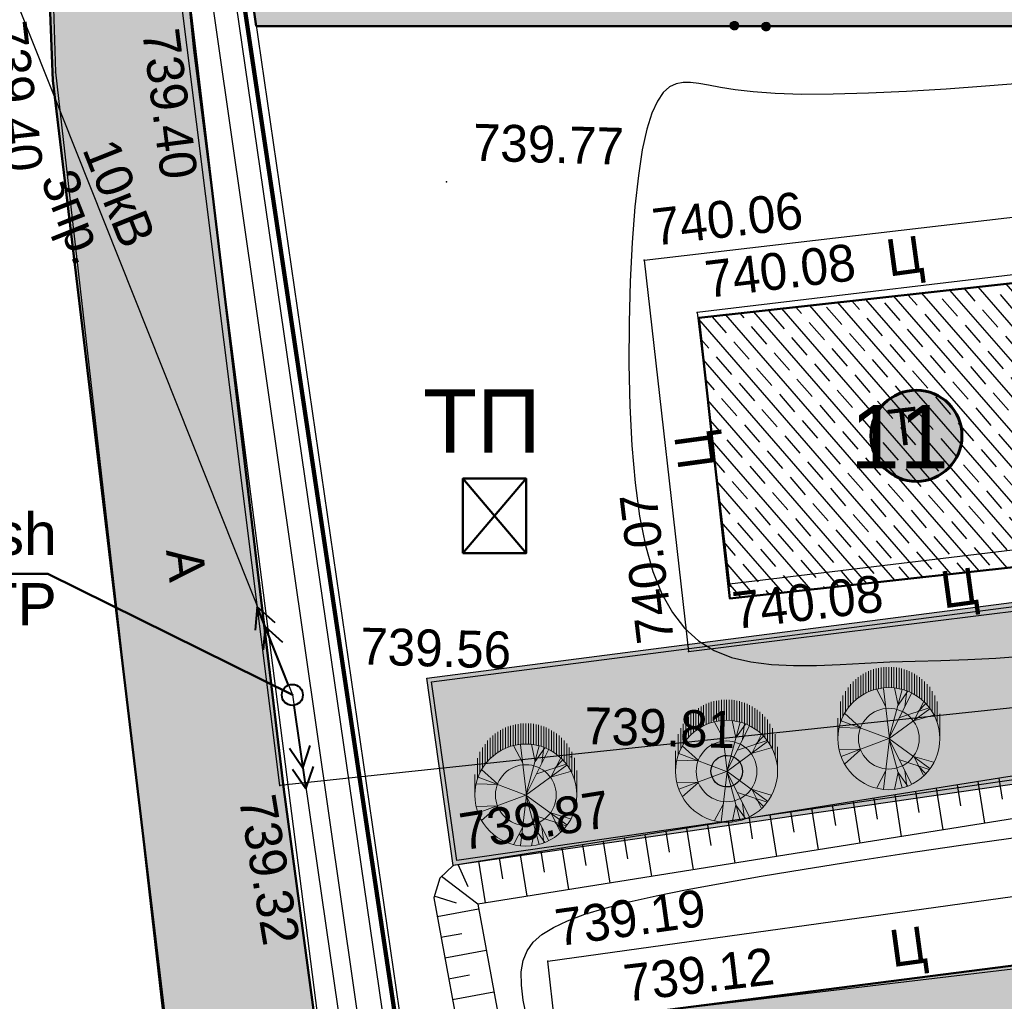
# Model space of a CAD drawing. Header units: millimetres. Extents: x -257011 to 237647566, y 2784933 to 6706507.
# Tile 303 of 451: x 10210762 to 10234116, y 5437287 to 5460566. Entities that reach past the tile are written whole.
import ezdxf

# ---------------------------------------------------------------- set-up
doc = ezdxf.new("R2010")
doc.units = ezdxf.units.MM
doc.header["$LTSCALE"] = 1000
doc.header["$PDMODE"] = 32
doc.header["$PDSIZE"] = 0.3
for name, pattern in [('Д_ТРОТ_ТРУБА', [3, 1.5, -1.5]), ('ДОРОГИ_СТРОЯЩ', [9, 8, -1]), ('ОТКОС_НИЗ', [1.2, 0.2, -1]), ('РА_КОНТУРЫ', [1.5, 0, -1.5])]:
    doc.linetypes.add(name, pattern=pattern)
for name, color, linetype in [('(002) Рамка', 7, 'Continuous'), ('(004) Точки рельефа', 7, 'Continuous'), ('(007) Здания', 7, 'Continuous'), ('(013) Газопровод', 30, 'ИК_Газопровод -------г--------'), ('(014) Водопровод', 5, 'ИК_Водопровод -------в--------'), ('(022) Возд. Линии', 7, 'Continuous'), ('(025) Дорога', 7, 'Continuous'), ('(031) Горизонтали', 42, 'Continuous'), ('(035) Откосы', 7, 'Continuous'), ('(036) Растительность', 7, 'Continuous'), ('(037) Контуры', 7, 'Continuous'), ('(038) Деревья', 7, 'Continuous'), ('(040) Ограда', 7, 'Continuous'), ('TREE', 74, 'Continuous')]:
    doc.layers.add(name, color=color, linetype=linetype)
for name, color, linetype, lineweight in [('(032) Горизонтали утолщенные', 32, 'Continuous', 30), ('.', 7, 'Continuous', 15), ('Ф А С А Д', 250, 'Continuous', 15)]:
    doc.layers.add(name, color=color, linetype=linetype, lineweight=lineweight)
doc.styles.add('ATTR', font='romans.shx', dxfattribs={"width": 0.8, "height": 0.470416})
doc.styles.add('BM-431', font='txt')
doc.styles.add('D-431', font='txt', dxfattribs={"width": 2})
doc.styles.add('P-131', font='txt')
doc.styles.add('Roman', font='romans')
doc.styles.get("Standard").update_dxf_attribs({"font": 'ARIALN.TTF'})
doc.linetypes.add('FENCELINE2', pattern='A,6.35,-2.54,[132,ltypeshp.shx,S=2.54,R=0,X=-2.54,Y=0],-2.54,25.4', length=36.83)
doc.linetypes.add('KANALIS_K', pattern='A,1,["<",Standard,S=1.8,R=0,X=-0.9,Y=-0.9],3,-1,["К",Standard,S=1.8,R=0,X=-0.9,Y=-0.9],-1,10', length=16)
doc.linetypes.add('ИК_Водопровод -------в--------', pattern='A,9,-0.6,["В",Standard,S=1.2,R=0,X=0,Y=-0.6],-1.2', length=10.8)
doc.linetypes.add('ИК_Газопровод -------г--------', pattern='A,9,-0.6,["Г",Standard,S=1.2,R=0,X=0,Y=-0.6],-1.2', length=10.8)
doc.linetypes.add('ОГРАДА_БЕТ', pattern='A,4,["|",Standard,S=0.8,R=0,X=0,Y=-0.8],4', length=8)

# ---------------------------------------------------------------- blocks, each defined once
blk = doc.blocks.new('d')
at = {"layer": '(038) Деревья', "color": 30}
blk.add_ellipse((0, 0), major_axis=(0.265, 0.265), ratio=1, start_param=5.497787, end_param=11.780972, dxfattribs=at)
blk = doc.blocks.new('*X70')
at = {"color": 0}
for p, q in [((1.8, 2.04), (2.2, 2.04)), ((1.8, 2.03), (2.2, 2.03)), ((1.8, 2.02), (2.2, 2.02)), ((1.8, 2.01), (2.2, 2.01)), ((1.8, 2), (2.2, 2)), ((1.8, 1.99), (2.2, 1.99)), ((1.8, 1.98), (2.2, 1.98)), ((1.8, 1.97), (2.2, 1.97)), ((1.8, 1.96), (2.2, 1.96)), ((1.81, 2.07), (2.19, 2.07)), ((1.81, 2.06), (2.19, 2.06)), ((1.81, 2.05), (2.19, 2.05)), ((1.81, 1.95), (2.19, 1.95)), ((1.81, 1.94), (2.19, 1.94)), ((1.81, 1.93), (2.19, 1.93)), ((1.82, 2.09), (2.18, 2.09)), ((1.82, 2.08), (2.18, 2.08)), ((1.82, 1.92), (2.18, 1.92)), ((1.82, 1.91), (2.18, 1.91)), ((1.83, 2.11), (2.17, 2.11)), ((1.83, 2.1), (2.17, 2.1)), ((1.83, 1.9), (2.17, 1.9)), ((1.83, 1.89), (2.17, 1.89)), ((1.84, 2.12), (2.16, 2.12)), ((1.84, 1.88), (2.16, 1.88)), ((1.85, 2.13), (2.15, 2.13)), ((1.85, 1.87), (2.15, 1.87)), ((1.86, 2.14), (2.14, 2.14)), ((1.87, 2.15), (2.13, 2.15)), ((1.88, 2.16), (2.12, 2.16)), ((1.9, 2.17), (2.11, 2.17)), ((1.91, 2.18), (2.09, 2.18)), ((1.94, 2.19), (2.06, 2.19)), ((1.86, 1.86), (2.14, 1.86)), ((1.87, 1.85), (2.13, 1.85)), ((1.88, 1.84), (2.12, 1.84)), ((1.9, 1.83), (2.11, 1.83)), ((1.91, 1.82), (2.09, 1.82)), ((1.94, 1.81), (2.06, 1.81))]:
    blk.add_line(p, q, dxfattribs=at)
blk = doc.blocks.new('I04100')
blk.add_circle((0, 0), 0.2)
blk.add_blockref('*X70', (-2, -2))
blk = doc.blocks.new('kjvklglhl')
at = {"layer": '(004) Точки рельефа'}
for p in [(258.554, 519.926), (255.283, 519.313), (264.63, 516.975), (269.368, 515.247), (270.656, 514.043), (271.615, 507.581), (270.684, 506.001), (267.971, 503.425), (261.079, 502.552), (265.243, 500.775), (267.554, 498.57)]:
    blk.add_point(p, dxfattribs=at)
at = {"layer": '(007) Здания'}
blk.add_lwpolyline([(260.697, 523.867), (259.102, 523.459), (272.919, 444.041), (279.772, 407.727), (310.568, 407.829), (331.929, 406.641), (338.864, 406.255)], dxfattribs=at)
blk.add_lwpolyline([(281.113, 509.046), (280.163, 515.454), (270.656, 514.043), (271.606, 507.636)], close=True, dxfattribs=at)
at = {"layer": '(013) Газопровод', "ltscale": 0.5, "flags": 128}
blk.add_lwpolyline([(278.367, 408.415), (257.036, 532.282)], dxfattribs=at)
at = {"layer": '(014) Водопровод', "ltscale": 0.5, "flags": 128}
blk.add_lwpolyline([(325.711, 440.112), (326.312, 440.162), (325.744, 440.975), (323.361, 447.342), (313.499, 509.603), (261.079, 502.552), (256.511, 532.162)], dxfattribs=at)
at = {"layer": '(022) Возд. Линии', "lineweight": 40}
for p, q in [((260.425, 506.775), (260.394, 506.217)), ((260.425, 506.775), (260.853, 506.415)), ((261.217, 504.939), (260.425, 506.775)), ((260.623, 506.316), (260.592, 505.758)), ((260.623, 506.316), (261.051, 505.956)), ((261.359, 504.461), (261.701, 502.49)), ((261.615, 502.983), (261.776, 503.518)), ((261.615, 502.983), (261.284, 503.433)), ((261.701, 502.49), (261.369, 502.94)), ((261.701, 502.49), (261.862, 503.026))]:
    blk.add_line(p, q, dxfattribs=at)
at = {"layer": '(022) Возд. Линии', "color": 1}
blk.add_lwpolyline([(250.311, 530.231), (261.316, 504.709), (269.524, 457.39), (280.83, 410.667), (321.945, 409.43), (327.393, 409.266)], dxfattribs=at)
at = {"layer": '(022) Возд. Линии', "lineweight": 40}
blk.add_circle((261.316, 504.709), 0.25, dxfattribs=at)
blk.add_point((261.316, 504.709), dxfattribs=at)
at = {"layer": '(025) Дорога', "linetype": 'Д_ТРОТ_ТРУБА', "flags": 128}
for points in [[(276.271, 401.474), (276.032, 403.339), (271.153, 441.699), (264.611, 481.335), (258.554, 519.926), (258.12, 523.201), (258.253, 523.704), (258.69, 524.198), (277.345, 530.037), (292.802, 535.347), (297.832, 536.245), (297.413, 538.591), (292.678, 537.746), (274.449, 531.593), (260.769, 526.931), (259.947, 526.822), (259.362, 527.449), (258.374, 532.486)], [(254.176, 531.447), (254.747, 528.326), (255.283, 519.313), (261.281, 477.255), (267.133, 440.193), (271.605, 408.84), (272.687, 401.176)], [(269.368, 515.247), (282.156, 517.109), (283.702, 507.914), (307.271, 511.692), (310.476, 513.628), (310.443, 515.538), (318.567, 515.917), (330.341, 516.212), (329.81, 527.423), (321.381, 528.706), (305.268, 531.339), (301.294, 530.976)], [(323.251, 418.267), (300.714, 414.809), (283.138, 412.485), (281.122, 413.564), (275.085, 449.451), (270.84, 474.617), (267.554, 498.57), (282.371, 501.061), (308.67, 505.056), (310.788, 503.765), (314.781, 477.717), (318.108, 454.899), (323.251, 418.267)], [(321.731, 420.742), (316.881, 452.353), (313.048, 477.771), (309.058, 502.896), (307.912, 503.399), (283.734, 499.451), (269.193, 497.303), (272.561, 474.353), (276.62, 450.413), (282.198, 415.2), (283.437, 414.157), (320.719, 419.528), (321.731, 420.742)]]:
    blk.add_lwpolyline(points, dxfattribs=at)
blk.add_lwpolyline([(269.368, 515.247), (270.684, 506.001), (279.473, 507.345), (281.553, 506.423), (308.542, 510.883), (312.531, 513.649), (318.524, 513.838), (330.524, 514.19), (333.406, 460.634), (331.811, 454.811, 1.56758), (332.906, 443.73, 0.509364), (333.962, 453.359), (336.672, 456.912), (338.021, 457.657), (347.714, 458.292), (347.773, 448.108), (343.552, 448.203), (343.703, 435.09)], format="xyb", dxfattribs=at)
at = {"layer": '(031) Горизонтали', "flags": 128}
blk.add_lwpolyline([(267.088, 497.21), (266.994, 497.624), (266.939, 497.983), (266.928, 498.294), (266.963, 498.564), (267.051, 498.801), (267.193, 499.009), (267.395, 499.198), (267.661, 499.373), (267.994, 499.54), (268.398, 499.703), (268.878, 499.864), (269.437, 500.026), (270.08, 500.19), (270.811, 500.359), (271.633, 500.536), (272.55, 500.723), (273.567, 500.921), (274.689, 501.132), (275.92, 501.356), (277.265, 501.593), (278.729, 501.843)], dxfattribs=at)
at = {"layer": '(032) Горизонтали утолщенные'}
blk.add_lwpolyline([(278.251, 519.702), (277.346, 519.6), (276.412, 519.506), (275.479, 519.422), (274.578, 519.355), (273.739, 519.307), (272.993, 519.283), (272.363, 519.287), (271.84, 519.311), (271.412, 519.35), (271.063, 519.395), (270.78, 519.438), (270.547, 519.474), (270.351, 519.493), (270.176, 519.489), (270.012, 519.453), (269.856, 519.373), (269.71, 519.237), (269.575, 519.03), (269.453, 518.742), (269.345, 518.357), (269.251, 517.864), (269.174, 517.25), (269.114, 516.508), (269.073, 515.66), (269.052, 514.736), (269.053, 513.763), (269.077, 512.771), (269.125, 511.789), (269.199, 510.844), (269.301, 509.966), (269.431, 509.179), (269.591, 508.483), (269.783, 507.876), (270.01, 507.354), (270.271, 506.913), (270.57, 506.55), (270.908, 506.261), (271.287, 506.043), (271.707, 505.89), (272.165, 505.796), (272.656, 505.748), (273.176, 505.739), (273.721, 505.758), (274.286, 505.796), (274.866, 505.842), (275.457, 505.888), (276.057, 505.926), (276.671, 505.961), (277.308, 506), (277.975, 506.051), (278.68, 506.121)], dxfattribs=at)
at = {"layer": '(035) Откосы'}
for p, q in [((277.822, 502.129), (277.637, 503.112)), ((278.221, 502.713), (278.128, 503.204)), ((276.256, 502.343), (276.163, 502.834)), ((276.84, 501.944), (276.654, 502.927)), ((277.238, 502.528), (277.146, 503.019)), ((275.273, 502.157), (275.181, 502.649)), ((275.857, 501.759), (275.672, 502.741)), ((273.892, 501.388), (273.707, 502.371)), ((274.291, 501.972), (274.198, 502.464)), ((274.875, 501.573), (274.69, 502.556)), ((272.91, 501.203), (272.725, 502.186)), ((273.309, 501.787), (273.216, 502.278)), ((271.344, 501.417), (271.251, 501.908)), ((271.928, 501.018), (271.742, 502)), ((272.326, 501.602), (272.234, 502.093)), ((270.361, 501.231), (270.269, 501.723)), ((270.945, 500.833), (270.76, 501.815)), ((268.981, 500.462), (268.795, 501.445)), ((269.379, 501.046), (269.286, 501.537)), ((269.963, 500.647), (269.778, 501.63)), ((267.998, 500.277), (267.813, 501.26)), ((268.397, 500.861), (268.304, 501.352)), ((266.432, 500.491), (266.339, 500.982)), ((267.016, 500.092), (266.83, 501.074)), ((267.414, 500.676), (267.322, 501.167)), ((265.612, 500.277), (265.357, 500.797)), ((266.033, 499.907), (265.848, 500.889)), ((265.857, 499.873), (264.975, 500.5)), ((265.349, 499.878), (264.815, 500.032)), ((265.876, 499.753), (264.898, 499.544)), ((265.491, 499.16), (265.002, 499.055)), ((266.085, 498.776), (265.107, 498.567)), ((265.7, 498.182), (265.211, 498.078)), ((266.294, 497.798), (265.316, 497.589))]:
    blk.add_line(p, q, dxfattribs=at)
blk.add_lwpolyline([(320.534, 458.04), (317.903, 475.66), (312.574, 506.915), (312.192, 507.383), (311.596, 507.687), (310.502, 508.023), (284.392, 504.328), (278.337, 503.244), (265.243, 500.775), (264.939, 500.462), (264.803, 499.989), (265.706, 495.765), (268.865, 477.481), (274.213, 445.131)], dxfattribs=at)
at = {"layer": '(035) Откосы', "linetype": 'ОТКОС_НИЗ'}
blk.add_lwpolyline([(319.844, 457.028), (319.619, 457.386), (319.514, 458.099), (316.916, 475.502), (311.633, 506.487), (311.551, 506.587), (311.219, 506.757), (310.421, 507.002), (284.551, 503.341), (278.518, 502.26), (265.85, 499.872), (266.688, 495.955), (269.851, 477.647), (275.2, 445.294), (281.12, 409.861), (281.136, 409.822), (281.351, 409.621), (310.666, 409.479), (317.618, 409.281), (323.511, 408.859), (324.497, 408.587)], dxfattribs=at)
at = {"layer": '(037) Контуры', "linetype": 'РА_КОНТУРЫ', "flags": 128}
blk.add_lwpolyline([(258.067, 462.45), (261.257, 462.45), (261.556, 462.796), (261.556, 463.356), (254.809, 507.098), (253.694, 509.062), (251.962, 510.299), (250.154, 510.72), (247.704, 510.72)], dxfattribs=at)
at = {"layer": '(040) Ограда', "linetype": 'ОГРАДА_БЕТ', "ltscale": 0.5, "flags": 128}
blk.add_lwpolyline([(260.797, 523.48), (259.559, 523.163), (273.312, 444.113), (280.104, 408.128), (310.579, 408.229), (324.695, 407.444)], dxfattribs=at)
at = {"layer": '(036) Растительность', "linetype": 'Continuous', "xscale": 0.5, "yscale": 0.5, "zscale": 0.5}
for p in [(271.352, 520.871), (272.102, 520.871)]:
    blk.add_blockref('I04100', p, dxfattribs=at)
at = {"layer": '(038) Деревья', "color": 30, "linetype": 'Continuous'}
blk.add_blockref('d', (271.667, 503.191), dxfattribs=at)
at = {"layer": '(004) Точки рельефа', "style": 'D-431'}
for s, rotation, p in [('739.40', 278.1155, (253.692, 520.426)), ('739.40', 278.9198, (257.312, 520.341)), ('740.06', 8.2845, (269.607, 515.6)), ('740.08', 8.4408, (270.894, 514.397)), ('740.07', 98.483, (270.33, 506.238)), ('740.08', 8.4408, (271.767, 506.564)), ('739.87', 10.6764, (265.467, 501.138)), ('739.32', 281.1648, (260.113, 502.221)), ('739.19', 9.5421, (267.785, 498.928)), ('739.12', 8.4031, (269.432, 497.657))]:
    blk.add_text(s, height=0.875, rotation=rotation, dxfattribs=at).set_placement(p)
for s, p in [('739.77', (265.23, 517.495)), ('739.56', (262.896, 505.476)), ('739.81', (268.258, 503.74))]:
    blk.add_text(s, height=0.875, dxfattribs=at).set_placement(p)
at = {"layer": '(007) Здания', "color": 0, "linetype": 'Continuous', "style": 'P-131'}
blk.add_text('Т', height=0.88, rotation=8.4408, dxfattribs=at).set_placement((275.334, 510.986))
at = {"layer": '(022) Возд. Линии', "style": 'BM-431'}
for s, p in [('10кВ', (255.964, 517.505)), ('3пр.', (254.992, 516.757))]:
    blk.add_text(s, height=0.875, rotation=293.3336, dxfattribs=at).set_placement(p)
at = {"layer": '(025) Дорога', "linetype": 'ДОРОГИ_СТРОЯЩ', "style": 'BM-431'}
for s, rotation, p in [('Ц', 9.3824, (275.184, 515.022)), ('Ц', 99.3824, (271.194, 510.415)), ('A', 278.0382, (258.224, 508.052)), ('Ц', 9.3824, (276.698, 507.192)), ('Ц', 9.3824, (275.727, 498.654))]:
    blk.add_text(s, height=0.875, rotation=rotation, dxfattribs=at).set_placement(p)
blk = doc.blocks.new('dhdyfh')
at = {"layer": 'TREE', "color": 92, "lineweight": 20}
for p, q in [((10254096, 5666652), (10254096, 5666163)), ((10254156, 5666184), (10254156, 5666675)), ((10254217, 5666691), (10254217, 5666204)), ((10254277, 5666217), (10254277, 5666705)), ((10254338, 5666714), (10254338, 5666227)), ((10254398, 5666235), (10254398, 5666724)), ((10254459, 5666724), (10254459, 5666238)), ((10254519, 5666243), (10254519, 5666724)), ((10254580, 5666724), (10254580, 5666240)), ((10254640, 5666233), (10254640, 5666724)), ((10254701, 5666717), (10254701, 5666227)), ((10254761, 5666215), (10254761, 5666706)), ((10254822, 5666693), (10254822, 5666199)), ((10254882, 5666186), (10254882, 5666674)), ((10254943, 5666652), (10254943, 5666166)), ((10253733, 5665949), (10253733, 5666439)), ((10253793, 5665998), (10253793, 5666487)), ((10253854, 5666529), (10253854, 5666039)), ((10253914, 5666083), (10253914, 5666567)), ((10253975, 5666109), (10253975, 5666601)), ((10254035, 5666629), (10254035, 5666140)), ((10255003, 5666140), (10255003, 5666629)), ((10255064, 5666601), (10255064, 5666114)), ((10255125, 5666081), (10255125, 5666565)), ((10255185, 5666529), (10255185, 5666042)), ((10255246, 5665998), (10255246, 5666487)), ((10255306, 5666441), (10255306, 5665949)), ((10253551, 5665761), (10253551, 5666240)), ((10253612, 5665831), (10253612, 5666323)), ((10253672, 5665895), (10253672, 5666384)), ((10254443, 5665800), (10254236, 5666193)), ((10254532, 5665031), (10254393, 5666223)), ((10254522, 5665028), (10254837, 5666198)), ((10254739, 5665821), (10254650, 5666236)), ((10255367, 5665893), (10255367, 5666384)), ((10255427, 5666323), (10255427, 5665828)), ((10255488, 5665756), (10255488, 5666256)), ((10253430, 5665555), (10253430, 5666052)), ((10253491, 5665666), (10253491, 5666158)), ((10254522, 5665031), (10255054, 5666100)), ((10254739, 5665828), (10254966, 5666152)), ((10254897, 5665793), (10254946, 5666154)), ((10255548, 5666158), (10255548, 5665664)), ((10255609, 5665574), (10255609, 5666055)), ((10253370, 5665419), (10253370, 5665908)), ((10254522, 5665028), (10255488, 5665736)), ((10254778, 5665531), (10255478, 5665762)), ((10255123, 5665467), (10255340, 5665898)), ((10255212, 5665677), (10255390, 5665854)), ((10255669, 5665911), (10255669, 5665409)), ((10253309, 5665030), (10253309, 5665514)), ((10253851, 5665290), (10253466, 5665636)), ((10255133, 5665459), (10255577, 5665590)), ((10255730, 5665030), (10255730, 5665615)), ((10253851, 5665282), (10253348, 5665297)), ((10254519, 5665030), (10253387, 5665451))]:
    blk.add_line(p, q, dxfattribs=at)
at = {"layer": 'TREE', "color": 30, "lineweight": 20, "true_color": 0xf8991e}
for p, q in [((10254519, 5665030), (10253387, 5664608)), ((10254532, 5665028), (10254393, 5663836)), ((10254522, 5665031), (10254837, 5663861)), ((10254522, 5665031), (10255488, 5664323)), ((10254522, 5665028), (10255054, 5663959)), ((10253851, 5664777), (10253348, 5664762)), ((10253851, 5664769), (10253466, 5664423)), ((10255123, 5664592), (10255340, 5664161)), ((10255133, 5664600), (10255577, 5664469)), ((10254778, 5664528), (10255478, 5664297)), ((10255212, 5664382), (10255390, 5664205)), ((10254443, 5664259), (10254236, 5663866)), ((10254739, 5664238), (10254650, 5663823)), ((10254739, 5664231), (10254966, 5663908)), ((10254897, 5664266), (10254946, 5663905))]:
    blk.add_line(p, q, dxfattribs=at)
blk.add_circle((10254519, 5665030), 1210, dxfattribs=at)
at = {"layer": 'TREE', "color": 92, "lineweight": 20}
blk.add_circle((10254519, 5665030), 720, dxfattribs=at)
at = {"layer": 'TREE', "color": 30, "lineweight": 20, "true_color": 0xf8991e, "style": 'ATTR', "width": 0.8, "flags": 9}
for p in [(10254522, 5665031), (10254522, 5665028)]:
    blk.add_attdef('ESTCODE', p, '', height=14.1, rotation=90, dxfattribs=at)

msp = doc.modelspace()

# ---------------------------------------------------------------- hatches: boundary and pattern name
at = {"layer": '.', "lineweight": 50, "ltscale": 1000, "transparency": 33554687}
h = msp.add_hatch(color=256, dxfattribs=at)
h.dxf.hatch_style = 1
h.set_gradient(color1=(132, 132, 132), color2=(132, 132, 132), tint=1)
h.paths.add_polyline_path([(10214551.176, 5462990.262), (10214965.149, 5463841.305), (10215842.918, 5464185.914), (10250017.13, 5474315.188), (10254203.696, 5474878.432), (10253559.585, 5477292.314), (10249506.562, 5476695.716), (10237347.598, 5472968.198), (10217306.905, 5466781.824), (10216446.695, 5467000.039), (10215973.868, 5467625.02), (10215719.469, 5468641.933), (10215034.03, 5472352.107), (10210781.798, 5471433.591), (10211192.403, 5468201.575), (10211551.731, 5459121.131), (10225776.558, 5340135.93), (10229562.641, 5340588.561), (10227005.562, 5365432.189), (10225345.538, 5381112.788), (10222453.47, 5402588.977), (10219897.156, 5421002.438), (10217029.885, 5442312.278)])
at = {"ltscale": 1000}
h = msp.add_hatch(dxfattribs=at)
h.set_pattern_fill('AR-SAND', color=252, scale=15, angle=266, style=0)
edge = h.paths.add_edge_path()
edge.add_line((10291002.532, 5472792.481), (10251302.532, 5472792.481))
edge.add_line((10251302.532, 5472792.481), (10251302.532, 5466152.896))
edge.add_arc((10249347.869, 5466383.667), 1968.239, 268.6947902, 353.2667331, ccw=False)
edge.add_line((10249303.036, 5464415.939), (10220352.394, 5464415.939))
edge.add_line((10220352.394, 5464415.939), (10215991.367, 5463049.016))
edge.add_line((10215991.367, 5463049.016), (10216373.559, 5460415.939))
edge.add_line((10216373.559, 5460415.939), (10251259.401, 5460415.939))
edge.add_arc((10251111.735, 5458380.254), 2041.034, 0.8726, 85.851123, ccw=False)
edge.add_line((10253152.532, 5458411.337), (10253152.532, 5452397.686))
edge.add_line((10253152.532, 5452397.686), (10239515.793, 5452397.686))
edge.add_line((10239515.793, 5452397.686), (10239243.473, 5454862.976))
edge.add_line((10239243.473, 5454862.976), (10236395.713, 5454548.408))
edge.add_line((10236395.713, 5454548.408), (10237195.679, 5447899.139))
edge.add_line((10237195.679, 5447899.139), (10239978.751, 5448206.562))
edge.add_line((10239978.751, 5448206.562), (10239670.439, 5450997.686))
edge.add_line((10239670.439, 5450997.686), (10257002.532, 5450997.686))
edge.add_line((10257002.532, 5450997.686), (10257002.532, 5454042.479))
edge.add_line((10257002.532, 5454042.479), (10256452.532, 5454042.479))
edge.add_line((10256452.532, 5454042.479), (10256302.532, 5454042.479))
edge.add_line((10256302.532, 5454042.479), (10256302.532, 5454192.479))
edge.add_line((10256302.532, 5454192.479), (10256302.532, 5458242.479))
edge.add_line((10256302.532, 5458242.479), (10256352.532, 5458242.479))
edge.add_line((10256352.532, 5458242.479), (10256765.947, 5457002.236))
edge.add_line((10256765.947, 5457002.236), (10257002.532, 5456956.43))
edge.add_line((10257002.532, 5456956.43), (10257002.532, 5458442.475))
edge.add_line((10257002.532, 5458442.475), (10256402.532, 5458442.475))
edge.add_line((10256402.532, 5458442.475), (10256402.532, 5459401.626))
edge.add_arc((10256353.376, 5459392.478), 50, -180, 10.5422531, ccw=False)
edge.add_arc((10256353.376, 5459392.478), 50, 10.5422531, 180, ccw=False)
edge.add_line((10256402.532, 5459401.626), (10256402.532, 5460242.481))
edge.add_line((10256402.532, 5460242.481), (10257002.532, 5460242.481))
edge.add_line((10257002.532, 5460242.481), (10257002.532, 5468842.481))
edge.add_line((10257002.532, 5468842.481), (10255002.532, 5468842.481))
edge.add_line((10255002.532, 5468842.481), (10255002.532, 5452397.686))
edge.add_line((10255002.532, 5452397.686), (10254652.532, 5452397.686))
edge.add_line((10254652.532, 5452397.686), (10254652.532, 5469192.481))
edge.add_line((10254652.532, 5469192.481), (10287702.532, 5469192.481))
edge.add_line((10287702.532, 5469192.481), (10287702.532, 5467576.88))
edge.add_line((10287702.532, 5467576.88), (10287702.532, 5444992.481))
edge.add_line((10287702.532, 5444992.481), (10255060.096, 5444992.481))
edge.add_line((10255060.096, 5444992.481), (10255060.096, 5441392.481))
edge.add_line((10255060.096, 5441392.481), (10291002.532, 5441392.481))
edge.add_line((10291002.532, 5441392.481), (10291002.532, 5472792.481))
edge = h.paths.add_edge_path(flags=17)
edge.add_line((10277302.532, 5449392.481), (10287352.532, 5449392.481))
edge.add_line((10287352.532, 5449392.481), (10287352.532, 5449892.481))
edge.add_line((10287352.532, 5449892.481), (10287302.532, 5449892.481))
edge.add_line((10287302.532, 5449892.481), (10276102.532, 5449892.481))
edge.add_line((10276102.532, 5449892.481), (10276102.532, 5447892.481))
edge.add_line((10276102.532, 5447892.481), (10275187.508, 5447892.481))
edge.add_arc((10275187.532, 5447842.481), 50, 0, 90.0280029, ccw=False)
edge.add_arc((10275187.532, 5447842.481), 50, -180, 0, ccw=False)
edge.add_arc((10275187.532, 5447842.481), 50, 90.0280029, 180, ccw=False)
edge.add_line((10275187.508, 5447892.481), (10272517.532, 5447892.481))
edge.add_arc((10272517.532, 5447842.481), 50, 0, 89.9999998, ccw=False)
edge.add_arc((10272517.532, 5447842.481), 50, -180, 0, ccw=False)
edge.add_arc((10272517.532, 5447842.481), 50, 89.9999998, 180, ccw=False)
edge.add_line((10272517.532, 5447892.481), (10271602.532, 5447892.481))
edge.add_line((10271602.532, 5447892.481), (10271602.532, 5449892.481))
edge.add_line((10271602.532, 5449892.481), (10257002.532, 5449892.481))
edge.add_line((10257002.532, 5449892.481), (10257002.532, 5450997.686))
edge.add_line((10257002.532, 5450997.686), (10255002.532, 5450997.686))
edge.add_line((10255002.532, 5450997.686), (10255002.532, 5449392.481))
edge.add_line((10255002.532, 5449392.481), (10270602.532, 5449392.481))
edge.add_line((10270602.532, 5449392.481), (10270602.532, 5445342.481))
edge.add_line((10270602.532, 5445342.481), (10277302.532, 5445342.481))
edge.add_line((10277302.532, 5445342.481), (10277302.532, 5449392.481))
at = {"linetype": 'KANALIS_K', "ltscale": 1000}
h = msp.add_hatch(dxfattribs=at)
h.set_pattern_fill('JIS_STN_1E', color=252, scale=550, angle=266, style=0)
h.set_pattern_definition([(311, (-13252.5, -141204.1), (415.09027, 360.832466), []), (311, (-13279.54, -141590.93), (415.09027, 360.832466), [550, -275])])
h.paths.add_polyline_path([(10227603.538, 5446839.576), (10237195.679, 5447899.139), (10236395.713, 5454548.408), (10226868.26, 5453495.99)])
at = {"lineweight": 50}
h = msp.add_hatch(color=1, dxfattribs=at)
h.set_gradient(color1=(255, 255, 255), one_color=1, tint=1)
h.paths.add_polyline_path([(10230951.296, 5450697.564, 1), (10233112.642, 5450697.564, 1)])
at = {"layer": 'Ф А С А Д', "linetype": 'KANALIS_K', "ltscale": 1000}
h = msp.add_hatch(dxfattribs=at)
h.set_pattern_fill('CROSS', color=92, scale=40, angle=95)
h.set_pattern_definition([(95, (0, -250067.28), (-275.171012, 230.8958947), [127, -381]), (185, (57.72, -249998.49), (-230.8958947, -275.171012), [127, -381])])
h.paths.add_polyline_path([(10291002.532, 5462591.447), (10320021.445, 5463111.333), (10320021.445, 5454628.437), (10291002.532, 5454628.437)], flags=17)
h.paths.add_polyline_path([(10291002.532, 5438494.06), (10334860.708, 5438494.06), (10334860.708, 5427588.07), (10291002.532, 5427588.07)], flags=17)
h.paths.add_polyline_path([(10291002.532, 5440341.999), (10294739.647, 5440341.999), (10294739.647, 5443753.41), (10292871.508, 5443753.41), (10292871.508, 5447280.333), (10294739.647, 5447280.333), (10294739.647, 5452780.377), (10291002.532, 5452780.377)], flags=17)
h.paths.add_polyline_path([(10291002.532, 5413706.118), (10294739.647, 5413706.118), (10294739.647, 5418509.05), (10293759.32, 5418509.05), (10293759.32, 5422035.972), (10294739.647, 5422035.972), (10294739.647, 5425755.657), (10291002.532, 5425755.657)], flags=17)
edge = h.paths.add_edge_path()
edge.add_line((10293223.125, 5399808.652), (10329186.014, 5400584.91))
edge.add_line((10329186.014, 5400584.91), (10329186.014, 5411981.986))
edge.add_line((10329186.014, 5411981.986), (10291002.532, 5411981.986))
edge.add_line((10291002.532, 5411981.986), (10291002.532, 5401840.32))
edge.add_arc((10293100.291, 5401903.773), 2098.718, 181.732534, 273.3553239)
h.paths.add_polyline_path([(10345336.459, 5401780.91), (10347954.841, 5401780.91), (10347954.841, 5439131.157), (10345336.459, 5439131.157)])
edge = h.paths.add_edge_path()
edge.add_line((10249347.869, 5464415.428), (10220352.394, 5464415.939))
edge.add_line((10220352.394, 5464415.939), (10250729.509, 5473900.836))
edge.add_line((10250729.509, 5473900.836), (10257427.233, 5474293.697))
edge.add_line((10257427.233, 5474293.697), (10339299.453, 5472686.414))
edge.add_line((10339299.453, 5472686.414), (10354910.944, 5471903.427))
edge.add_line((10354910.944, 5471903.427), (10367254.279, 5471043.573))
edge.add_line((10367254.279, 5471043.573), (10366359.443, 5404206.216))
edge.add_line((10366359.443, 5404206.216), (10364775.188, 5402952.736))
edge.add_line((10364775.188, 5402952.736), (10354799.052, 5402702.829))
edge.add_line((10354799.052, 5402702.829), (10354799.052, 5435966.909))
edge.add_line((10354799.052, 5435966.909), (10357685.763, 5435966.909))
edge.add_line((10357685.763, 5435966.909), (10357685.763, 5456175.305))
edge.add_line((10357685.763, 5456175.305), (10354910.944, 5456175.305))
edge.add_line((10354910.944, 5456175.305), (10354910.944, 5468723.934))
edge.add_line((10354910.944, 5468723.934), (10291002.532, 5469378.202))
edge.add_line((10291002.532, 5469378.202), (10291002.532, 5472792.481))
edge.add_line((10291002.532, 5472792.481), (10251302.532, 5472792.481))
edge.add_line((10251302.532, 5472792.481), (10251302.532, 5466152.896))
edge.add_arc((10249347.869, 5466383.667), 1968.239, 270, 353.2667331, ccw=False)
h.paths.add_polyline_path([(10344952.028, 5452898.915), (10348005.201, 5452898.915), (10348005.201, 5465266.947), (10344952.028, 5465266.947)], flags=17)
h = msp.add_hatch(dxfattribs=at)
h.set_pattern_fill('CROSS', color=92, scale=40, angle=95)
h.paths.add_polyline_path([(10287305.792, 5449392.481), (10277302.532, 5449392.481), (10277302.532, 5445392.481), (10287305.792, 5445392.481)])
h.paths.add_polyline_path([(10254752.532, 5449392.481), (10270602.532, 5449392.481), (10270602.532, 5445392.481), (10254752.532, 5445392.481), (10221043.464, 5440510.264), (10220416.701, 5444951.372)])
h.paths.add_polyline_path([(10257002.532, 5468792.481), (10257002.532, 5461442.481), (10255002.532, 5461442.481), (10255002.532, 5468792.481)])
h = msp.add_hatch(dxfattribs=at)
h.set_pattern_fill('CROSS', color=92, scale=40, angle=95)
h.set_pattern_definition([(95, (0, -408683.44), (-275.171012, 230.8958947), [127, -381]), (185, (57.72, -408614.65), (-230.8958947, -275.171012), [127, -381])])
h.paths.add_polyline_path([(10254854.628, 5440734.445), (10259744.522, 5441392.481), (10264901.947, 5441392.481), (10267356.196, 5422530.373), (10268183.578, 5416171.536), (10271300.011, 5390655.658), (10275259.575, 5358920.825), (10274213.863, 5357736.149), (10255504.784, 5355575.319), (10236795.706, 5353414.489), (10235586.415, 5354492.005), (10231000.58, 5389847.773), (10227615.702, 5413892.915), (10224894.806, 5436928.395)])

# ---------------------------------------------------------------- linework, layer by layer
at = {"layer": '(002) Рамка', "color": 0, "lineweight": 60, "ltscale": 1000}
msp.add_circle((10232031.969, 5450697.564), 1080.673, dxfattribs=at)
at = {"lineweight": 50, "ltscale": 1000}
for p, q in [((10221274.868, 5449684.582), (10222775.066, 5447910.855)), ((10222775.066, 5449684.582), (10221274.868, 5447910.855))]:
    msp.add_line(p, q, dxfattribs=at)
for points in [[(10229562.641, 5340588.561), (10227005.562, 5365432.189), (10225345.538, 5381112.788), (10222453.47, 5402588.977), (10219897.156, 5421002.438), (10217029.885, 5442312.278), (10214551.176, 5462990.262), (10214965.149, 5463841.305), (10215842.918, 5464185.914), (10250017.13, 5474315.188), (10254203.696, 5474878.432)], [(10210781.798, 5471433.591), (10211192.403, 5468201.575), (10211551.731, 5459121.131), (10225771.68, 5340176.736)], [(10217228.894, 5444553.181), (10211428.51, 5447424.727), (10204035.655, 5447424.727)], [(10259744.522, 5441392.481), (10264901.947, 5441392.481), (10265470.699, 5437021.342), (10268183.578, 5416171.536), (10271300.011, 5390655.658), (10275259.575, 5358920.825), (10274213.863, 5357736.149), (10255504.784, 5355575.319), (10236795.706, 5353414.489), (10235586.415, 5354492.005), (10231000.58, 5389847.773), (10227615.702, 5413892.915), (10224894.806, 5436928.395), (10259744.522, 5441392.481)]]:
    msp.add_lwpolyline(points, dxfattribs=at)
at = {"color": 1, "ltscale": 0.1, "const_width": 100}
msp.add_lwpolyline([(10367637.944, 5471125.226), (10339299.453, 5472686.414), (10290114.083, 5473726.548), (10285634.352, 5473821.282), (10257427.233, 5474293.697), (10250729.509, 5473900.836), (10215776.869, 5462987.285), (10233106.932, 5346910.553), (10264254.682, 5346164.692), (10291821.94, 5343924.334), (10292764.457, 5367344.441), (10317690.983, 5367111.95), (10325359.542, 5365515.246), (10326158.328, 5375095.515), (10334361.553, 5374551.776), (10334391.701, 5375006.611), (10342287.801, 5374400.255), (10342234.253, 5373702.932), (10364005.562, 5372146.663), (10366382.939, 5398346.402), (10366639.94, 5403663.442), (10366556.549, 5418928.565), (10367637.944, 5471125.226)], dxfattribs=at)
at = {"lineweight": 50, "ltscale": 1000}
msp.add_lwpolyline([(10255060.096, 5445392.481), (10255060.096, 5441392.481), (10291002.532, 5441392.481), (10291002.532, 5472792.481), (10251302.532, 5472792.481), (10251302.532, 5466152.896, -0.386730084), (10249303.036, 5464415.939), (10220352.394, 5464415.939), (10215991.367, 5463049.016), (10216373.559, 5460415.939), (10251259.401, 5460415.939, -0.388770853), (10253152.532, 5458411.337), (10253152.532, 5452397.686)], format="xyb", dxfattribs=at)
at = {"color": 5, "linetype": 'FENCELINE2', "lineweight": 80, "ltscale": 0.1}
msp.add_lwpolyline([(10217212.007, 5463442.179), (10215776.869, 5462987.285), (10233106.932, 5346910.553), (10264254.682, 5346164.692), (10291821.94, 5343924.334), (10292764.457, 5367344.441), (10297926.029, 5367296.299)], dxfattribs=at)
at = {"lineweight": 50, "ltscale": 1000}
for points in [[(10226868.26, 5453495.99), (10236460.401, 5454555.553), (10237195.679, 5447899.139), (10227603.538, 5446839.576)], [(10221274.868, 5447910.855), (10222775.066, 5447910.855), (10222775.066, 5449684.582), (10221274.868, 5449684.582)]]:
    msp.add_lwpolyline(points, close=True, dxfattribs=at)
at = {"lineweight": 30, "ltscale": 1000}
msp.add_lwpolyline([(10254752.532, 5449392.481), (10270602.532, 5449392.481), (10270602.532, 5445392.481), (10254752.532, 5445392.481), (10221043.464, 5440510.264), (10220416.701, 5444951.372)], close=True, dxfattribs=at)
at = {"color": 92, "lineweight": 30, "ltscale": 1000}
msp.add_lwpolyline([(10254758.973, 5449292.481), (10270502.532, 5449292.481), (10270502.532, 5445492.481), (10254745.328, 5445492.481), (10221128.457, 5440623.617), (10220529.857, 5444865.175)], close=True, dxfattribs=at)

# ---------------------------------------------------------------- block references
at = {"lineweight": 5, "xscale": 999.9999999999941, "yscale": 999.9999999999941, "zscale": 999.9999999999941, "rotation": 358.3893224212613}
msp.add_blockref('kjvklglhl', (9941829.75, 4947388.421), dxfattribs=at)
at = {"lineweight": 50}
for p in [(-23142.231, -221514.555), (-26989.947, -222289.607), (-31751.294, -222852.006)]:
    msp.add_blockref('dhdyfh', p, dxfattribs=at)

# ---------------------------------------------------------------- texts
at = {"color": 250, "attachment_point": 6, "style": 'Roman'}
for s, insert, char_height, width in [('\\pt64500;{\\fArial|b0|i0|c204|p34;ТП}', (10223117.018, 5451048.647, 0), 1500, 156685.73039), ('\\pt64500;{\\fArial|b0|i0|c0|p34;11}', (10232796.029, 5450675.934, 0), 1500, 156685.73039), ('\\pt43000;{\\fArial|b0|i0|c0|p34;Ulanish \\Pnuqtasi TP}', (10211642.643, 5447386.085), 1000, 7127.04383)]:
    msp.add_mtext(s, dxfattribs=dict(at, insert=insert, char_height=char_height, width=width))
at = {"color": 7, "lineweight": 30, "insert": (9898904.831, 5446587.117), "char_height": 939.4258, "width": 8914.89017, "attachment_point": 1}
msp.add_mtext('\\pi2351.83787;{\\fTimes New Roman|b0|i0|c204|p18;\\C256;Qurilish         \\P\\pi2708.16847;  hajmi\\P\\pi3422.97631;   m³}', dxfattribs=at)

doc.saveas('drawing.dxf')
